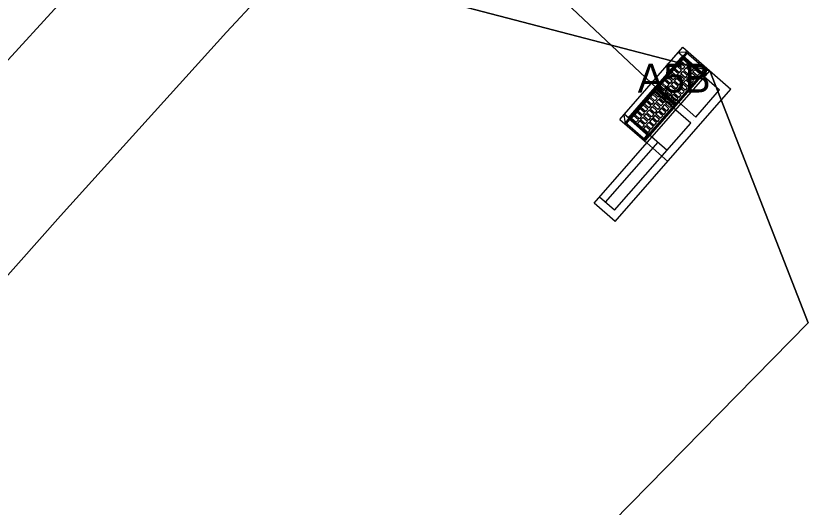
# Model space of a CAD drawing. Extents: x 2252703 to 2264864, y 13787568 to 13790989.
# Drawn here: x 2254231.85 to 2254281.44, y 13790076.68 to 13790107.46 of the extents above; entities that cross this region are included whole.
import ezdxf

# ---------------------------------------------------------------- set-up
doc = ezdxf.new("R2010")
doc.units = 0
for name, color, linetype in [('D_BOXES_1', 7, 'Continuous'), ('D_DRAIN_MISC', 7, 'Continuous'), ('D_DRAIN_NOTES_1', 7, 'Continuous'), ('D_DRN_AREA_X', 7, 'Continuous'), ('D_INLET_1', 7, 'Continuous'), ('D_PIPES_1', 7, 'Continuous')]:
    doc.layers.add(name, color=color, linetype=linetype)

msp = doc.modelspace()

# ---------------------------------------------------------------- linework, layer by layer
at = {"layer": 'D_BOXES_1'}
msp.add_line((2254125.733, 13789989.116), (2254246.591, 13790121.357), dxfattribs=at)
at = {"layer": 'D_DRAIN_MISC'}
for p, q in [((2254274.768, 13790103.802), (2254274.768, 13790103.802)), ((2254271.994, 13790102.905), (2254271.994, 13790102.905)), ((2254273.312, 13790101.754), (2254273.312, 13790101.754)), ((2254274.254, 13790100.932), (2254274.254, 13790100.932)), ((2254271.48, 13790100.035), (2254271.48, 13790100.035))]:
    msp.add_line(p, q, dxfattribs=at)
at = {"layer": 'D_DRN_AREA_X'}
for p, q in [((2254245.043, 13790106.427), (2254249.133, 13790110.849)), ((2254249.133, 13790110.849), (2254245.043, 13790106.427)), ((2254249.133, 13790110.849), (2254275.287, 13790104.012)), ((2254275.287, 13790104.012), (2254249.133, 13790110.849)), ((2254234.651, 13790094.919), (2254245.043, 13790106.427)), ((2254245.043, 13790106.427), (2254234.651, 13790094.919)), ((2254275.287, 13790104.012), (2254281.438, 13790088.219)), ((2254281.438, 13790088.219), (2254275.287, 13790104.012)), ((2254134.632, 13789982.578), (2254234.651, 13790094.919)), ((2254234.651, 13790094.919), (2254189.898, 13790044.653))]:
    msp.add_line(p, q, dxfattribs=at)
msp.add_lwpolyline([(2254270.345, 13790049.643), (2254255.868, 13790062.149), (2254281.438, 13790088.219)], dxfattribs=at)
at = {"layer": 'D_INLET_1'}
for p, q in [((2254269.644, 13790100.974), (2254273.59, 13790105.494)), ((2254269.647, 13790100.971), (2254273.593, 13790105.491)), ((2254269.96, 13790100.697), (2254273.906, 13790105.217)), ((2254273.59, 13790105.494), (2254276.603, 13790102.863)), ((2254269.916, 13790101.279), (2254273.324, 13790105.182)), ((2254270.35, 13790101.021), (2254273.638, 13790104.788)), ((2254273.595, 13790104.969), (2254271.894, 13790103.02)), ((2254273.603, 13790104.906), (2254271.957, 13790103.02)), ((2254271.976, 13790103.024), (2254273.602, 13790104.887)), ((2254272.068, 13790103.172), (2254273.55, 13790104.87)), ((2254273.568, 13790104.938), (2254273.308, 13790105.164)), ((2254273.354, 13790105.195), (2254273.769, 13790105.189)), ((2254273.487, 13790104.592), (2254273.621, 13790104.745)), ((2254273.595, 13790104.969), (2254274.876, 13790103.85)), ((2254273.602, 13790104.887), (2254274.794, 13790103.846)), ((2254273.603, 13790104.906), (2254274.813, 13790103.85)), ((2254273.621, 13790104.745), (2254273.91, 13790104.493)), ((2254273.631, 13790104.938), (2254273.823, 13790105.158)), ((2254273.638, 13790104.788), (2254275.898, 13790102.815)), ((2254273.685, 13790104.891), (2254273.877, 13790105.111)), ((2254273.802, 13790105.176), (2254275.095, 13790104.047)), ((2254273.096, 13790104.144), (2254273.23, 13790104.297)), ((2254273.519, 13790104.045), (2254273.23, 13790104.297)), ((2254273.292, 13790104.368), (2254273.425, 13790104.521)), ((2254273.581, 13790104.116), (2254273.292, 13790104.368)), ((2254273.714, 13790104.269), (2254273.425, 13790104.521)), ((2254273.776, 13790104.34), (2254273.487, 13790104.592)), ((2254273.581, 13790104.116), (2254273.714, 13790104.269)), ((2254273.776, 13790104.34), (2254273.91, 13790104.493)), ((2254273.857, 13790104.27), (2254273.991, 13790104.423)), ((2254274.148, 13790104.015), (2254273.857, 13790104.27)), ((2254273.991, 13790104.423), (2254274.282, 13790104.169)), ((2254268.051, 13790095.727), (2254275.285, 13790104.014)), ((2254272.705, 13790103.696), (2254272.839, 13790103.849)), ((2254273.128, 13790103.597), (2254272.839, 13790103.849)), ((2254272.901, 13790103.92), (2254273.034, 13790104.073)), ((2254273.19, 13790103.668), (2254272.901, 13790103.92)), ((2254273.323, 13790103.821), (2254273.034, 13790104.073)), ((2254273.385, 13790103.892), (2254273.096, 13790104.144)), ((2254274.813, 13790103.85), (2254273.166, 13790101.964)), ((2254274.794, 13790103.846), (2254273.168, 13790101.984)), ((2254274.876, 13790103.85), (2254273.175, 13790101.901)), ((2254273.19, 13790103.668), (2254273.323, 13790103.821)), ((2254273.27, 13790103.598), (2254273.404, 13790103.751)), ((2254273.385, 13790103.892), (2254273.519, 13790104.045)), ((2254273.695, 13790103.497), (2254273.404, 13790103.751)), ((2254273.466, 13790103.822), (2254273.6, 13790103.975)), ((2254273.757, 13790103.567), (2254273.466, 13790103.822)), ((2254273.891, 13790103.721), (2254273.6, 13790103.975)), ((2254273.661, 13790104.046), (2254273.795, 13790104.199)), ((2254273.952, 13790103.791), (2254273.661, 13790104.046)), ((2254273.757, 13790103.567), (2254273.891, 13790103.721)), ((2254274.086, 13790103.945), (2254273.795, 13790104.199)), ((2254273.952, 13790103.791), (2254274.086, 13790103.945)), ((2254274.033, 13790103.721), (2254274.167, 13790103.874)), ((2254274.322, 13790103.469), (2254274.033, 13790103.721)), ((2254274.148, 13790104.015), (2254274.282, 13790104.169)), ((2254274.456, 13790103.622), (2254274.167, 13790103.874)), ((2254274.193, 13790103.013), (2254275.095, 13790104.047)), ((2254274.229, 13790103.945), (2254274.362, 13790104.098)), ((2254274.518, 13790103.693), (2254274.229, 13790103.945)), ((2254274.362, 13790104.098), (2254274.651, 13790103.846)), ((2254274.651, 13790103.846), (2254274.518, 13790103.693)), ((2254274.787, 13790103.929), (2254274.979, 13790104.149)), ((2254274.84, 13790103.882), (2254275.033, 13790104.102)), ((2254272.314, 13790103.248), (2254272.448, 13790103.401)), ((2254272.603, 13790102.996), (2254272.314, 13790103.248)), ((2254272.737, 13790103.149), (2254272.448, 13790103.401)), ((2254272.51, 13790103.472), (2254272.643, 13790103.625)), ((2254272.798, 13790103.22), (2254272.51, 13790103.472)), ((2254272.932, 13790103.373), (2254272.643, 13790103.625)), ((2254272.994, 13790103.444), (2254272.705, 13790103.696)), ((2254272.798, 13790103.22), (2254272.932, 13790103.373)), ((2254272.879, 13790103.15), (2254273.013, 13790103.303)), ((2254272.994, 13790103.444), (2254273.128, 13790103.597)), ((2254273.304, 13790103.049), (2254273.013, 13790103.303)), ((2254273.075, 13790103.374), (2254273.208, 13790103.527)), ((2254273.366, 13790103.119), (2254273.075, 13790103.374)), ((2254273.5, 13790103.273), (2254273.208, 13790103.527)), ((2254273.561, 13790103.343), (2254273.27, 13790103.598)), ((2254273.366, 13790103.119), (2254273.5, 13790103.273)), ((2254273.561, 13790103.343), (2254273.695, 13790103.497)), ((2254273.642, 13790103.273), (2254273.776, 13790103.426)), ((2254273.931, 13790103.021), (2254273.642, 13790103.273)), ((2254274.065, 13790103.174), (2254273.776, 13790103.426)), ((2254273.838, 13790103.497), (2254273.971, 13790103.65)), ((2254274.127, 13790103.245), (2254273.838, 13790103.497)), ((2254274.26, 13790103.398), (2254273.971, 13790103.65)), ((2254274.26, 13790103.398), (2254274.127, 13790103.245)), ((2254274.456, 13790103.622), (2254274.322, 13790103.469)), ((2254269.369, 13790094.576), (2254276.603, 13790102.863)), ((2254270.164, 13790101.039), (2254271.866, 13790102.988)), ((2254270.228, 13790101.039), (2254271.874, 13790102.926)), ((2254271.873, 13790102.906), (2254270.247, 13790101.043)), ((2254270.256, 13790101.097), (2254271.738, 13790102.795)), ((2254271.281, 13790099.677), (2254274.193, 13790103.013)), ((2254271.892, 13790102.765), (2254271.758, 13790102.612)), ((2254274.089, 13790100.743), (2254271.769, 13790102.769)), ((2254271.866, 13790102.988), (2254273.147, 13790101.87)), ((2254271.873, 13790102.906), (2254273.065, 13790101.866)), ((2254271.874, 13790102.926), (2254273.084, 13790101.87)), ((2254271.892, 13790102.765), (2254272.181, 13790102.513)), ((2254271.894, 13790103.02), (2254273.175, 13790101.901)), ((2254271.957, 13790103.02), (2254273.166, 13790101.964)), ((2254271.976, 13790103.024), (2254273.168, 13790101.984)), ((2254274.418, 13790101.12), (2254272.098, 13790103.146)), ((2254272.118, 13790103.024), (2254272.252, 13790103.177)), ((2254272.118, 13790103.024), (2254272.407, 13790102.772)), ((2254272.541, 13790102.925), (2254272.252, 13790103.177)), ((2254272.407, 13790102.772), (2254272.541, 13790102.925)), ((2254272.488, 13790102.702), (2254272.622, 13790102.855)), ((2254272.603, 13790102.996), (2254272.737, 13790103.149)), ((2254272.913, 13790102.601), (2254272.622, 13790102.855)), ((2254272.684, 13790102.926), (2254272.817, 13790103.079)), ((2254272.975, 13790102.671), (2254272.684, 13790102.926)), ((2254273.109, 13790102.825), (2254272.817, 13790103.079)), ((2254273.17, 13790102.895), (2254272.879, 13790103.15)), ((2254272.975, 13790102.671), (2254273.109, 13790102.825)), ((2254273.055, 13790102.601), (2254273.189, 13790102.754)), ((2254273.17, 13790102.895), (2254273.304, 13790103.049)), ((2254273.478, 13790102.502), (2254273.189, 13790102.754)), ((2254273.251, 13790102.825), (2254273.385, 13790102.978)), ((2254273.54, 13790102.573), (2254273.251, 13790102.825)), ((2254273.674, 13790102.726), (2254273.385, 13790102.978)), ((2254273.446, 13790103.049), (2254273.58, 13790103.202)), ((2254273.735, 13790102.797), (2254273.446, 13790103.049)), ((2254273.674, 13790102.726), (2254273.54, 13790102.573)), ((2254273.869, 13790102.95), (2254273.58, 13790103.202)), ((2254273.869, 13790102.95), (2254273.735, 13790102.797)), ((2254274.065, 13790103.174), (2254273.931, 13790103.021)), ((2254274.418, 13790101.12), (2254275.898, 13790102.815)), ((2254271.501, 13790102.317), (2254271.367, 13790102.164)), ((2254271.79, 13790102.065), (2254271.501, 13790102.317)), ((2254271.696, 13790102.541), (2254271.563, 13790102.388)), ((2254271.852, 13790102.135), (2254271.563, 13790102.388)), ((2254271.985, 13790102.289), (2254271.696, 13790102.541)), ((2254272.047, 13790102.359), (2254271.758, 13790102.612)), ((2254271.985, 13790102.289), (2254271.852, 13790102.135)), ((2254272.181, 13790102.513), (2254272.047, 13790102.359)), ((2254272.262, 13790102.442), (2254272.128, 13790102.289)), ((2254272.419, 13790102.035), (2254272.128, 13790102.289)), ((2254272.262, 13790102.442), (2254272.553, 13790102.188)), ((2254272.488, 13790102.702), (2254272.779, 13790102.447)), ((2254272.779, 13790102.447), (2254272.913, 13790102.601)), ((2254272.86, 13790102.377), (2254272.994, 13790102.53)), ((2254272.86, 13790102.377), (2254273.149, 13790102.125)), ((2254273.283, 13790102.278), (2254272.994, 13790102.53)), ((2254273.344, 13790102.349), (2254273.055, 13790102.601)), ((2254273.283, 13790102.278), (2254273.149, 13790102.125)), ((2254273.478, 13790102.502), (2254273.344, 13790102.349)), ((2254271.11, 13790101.869), (2254270.976, 13790101.716)), ((2254271.399, 13790101.617), (2254271.11, 13790101.869)), ((2254271.305, 13790102.093), (2254271.172, 13790101.94)), ((2254271.461, 13790101.687), (2254271.172, 13790101.94)), ((2254271.594, 13790101.841), (2254271.305, 13790102.093)), ((2254271.656, 13790101.911), (2254271.367, 13790102.164)), ((2254271.437, 13790099.983), (2254273.084, 13790101.87)), ((2254271.439, 13790100.003), (2254273.065, 13790101.866)), ((2254271.446, 13790099.921), (2254273.147, 13790101.87)), ((2254271.594, 13790101.841), (2254271.461, 13790101.687)), ((2254271.675, 13790101.77), (2254271.541, 13790101.617)), ((2254271.79, 13790102.065), (2254271.656, 13790101.911)), ((2254271.966, 13790101.516), (2254271.675, 13790101.77)), ((2254271.871, 13790101.994), (2254271.737, 13790101.841)), ((2254272.028, 13790101.587), (2254271.737, 13790101.841)), ((2254272.162, 13790101.74), (2254271.871, 13790101.994)), ((2254272.066, 13790102.218), (2254271.932, 13790102.065)), ((2254272.223, 13790101.811), (2254271.932, 13790102.065)), ((2254272.162, 13790101.74), (2254272.028, 13790101.587)), ((2254272.357, 13790101.964), (2254272.066, 13790102.218)), ((2254272.357, 13790101.964), (2254272.223, 13790101.811)), ((2254272.438, 13790101.894), (2254272.304, 13790101.74)), ((2254272.593, 13790101.488), (2254272.304, 13790101.74)), ((2254272.553, 13790102.188), (2254272.419, 13790102.035)), ((2254272.727, 13790101.641), (2254272.438, 13790101.894)), ((2254272.633, 13790102.118), (2254272.5, 13790101.964)), ((2254272.789, 13790101.712), (2254272.5, 13790101.964)), ((2254272.633, 13790102.118), (2254272.922, 13790101.865)), ((2254272.789, 13790101.712), (2254272.922, 13790101.865)), ((2254269.908, 13790101.247), (2254269.97, 13790100.837)), ((2254270.192, 13790101.071), (2254269.932, 13790101.297)), ((2254270.719, 13790101.421), (2254270.585, 13790101.268)), ((2254270.874, 13790101.015), (2254270.585, 13790101.268)), ((2254271.008, 13790101.169), (2254270.719, 13790101.421)), ((2254270.914, 13790101.645), (2254270.781, 13790101.492)), ((2254271.069, 13790101.239), (2254270.781, 13790101.492)), ((2254271.203, 13790101.393), (2254270.914, 13790101.645)), ((2254271.265, 13790101.463), (2254270.976, 13790101.716)), ((2254271.203, 13790101.393), (2254271.069, 13790101.239)), ((2254271.284, 13790101.322), (2254271.15, 13790101.169)), ((2254271.399, 13790101.617), (2254271.265, 13790101.463)), ((2254271.575, 13790101.068), (2254271.284, 13790101.322)), ((2254271.479, 13790101.546), (2254271.346, 13790101.393)), ((2254271.637, 13790101.139), (2254271.346, 13790101.393)), ((2254271.771, 13790101.292), (2254271.479, 13790101.546)), ((2254271.832, 13790101.363), (2254271.541, 13790101.617)), ((2254271.771, 13790101.292), (2254271.637, 13790101.139)), ((2254271.966, 13790101.516), (2254271.832, 13790101.363)), ((2254272.047, 13790101.446), (2254271.913, 13790101.292)), ((2254272.202, 13790101.04), (2254271.913, 13790101.292)), ((2254272.336, 13790101.193), (2254272.047, 13790101.446)), ((2254272.242, 13790101.67), (2254272.109, 13790101.516)), ((2254272.398, 13790101.264), (2254272.109, 13790101.516)), ((2254272.531, 13790101.417), (2254272.242, 13790101.67)), ((2254272.398, 13790101.264), (2254272.531, 13790101.417)), ((2254272.593, 13790101.488), (2254272.727, 13790101.641)), ((2254269.321, 13790095.282), (2254274.089, 13790100.743)), ((2254269.644, 13790100.974), (2254271.339, 13790099.494)), ((2254269.987, 13790100.806), (2254271.281, 13790099.677)), ((2254270.2, 13790101.008), (2254270.008, 13790100.788)), ((2254270.254, 13790100.961), (2254270.062, 13790100.741)), ((2254270.164, 13790101.039), (2254271.446, 13790099.921)), ((2254270.228, 13790101.039), (2254271.437, 13790099.983)), ((2254270.247, 13790101.043), (2254271.439, 13790100.003)), ((2254270.35, 13790101.021), (2254272.61, 13790099.048)), ((2254270.523, 13790101.197), (2254270.389, 13790101.044)), ((2254270.389, 13790101.044), (2254270.678, 13790100.791)), ((2254270.812, 13790100.945), (2254270.523, 13790101.197)), ((2254270.812, 13790100.945), (2254270.678, 13790100.791)), ((2254270.893, 13790100.874), (2254270.759, 13790100.721)), ((2254271.008, 13790101.169), (2254270.874, 13790101.015)), ((2254271.184, 13790100.62), (2254270.893, 13790100.874)), ((2254271.088, 13790101.098), (2254270.955, 13790100.945)), ((2254271.246, 13790100.691), (2254270.955, 13790100.945)), ((2254271.38, 13790100.844), (2254271.088, 13790101.098)), ((2254271.441, 13790100.915), (2254271.15, 13790101.169)), ((2254271.38, 13790100.844), (2254271.246, 13790100.691)), ((2254271.46, 13790100.774), (2254271.326, 13790100.62)), ((2254271.575, 13790101.068), (2254271.441, 13790100.915)), ((2254271.749, 13790100.521), (2254271.46, 13790100.774)), ((2254271.656, 13790100.998), (2254271.522, 13790100.844)), ((2254271.811, 13790100.592), (2254271.522, 13790100.844)), ((2254271.945, 13790100.745), (2254271.656, 13790100.998)), ((2254271.851, 13790101.222), (2254271.717, 13790101.068)), ((2254272.006, 13790100.816), (2254271.717, 13790101.068)), ((2254271.811, 13790100.592), (2254271.945, 13790100.745)), ((2254272.14, 13790100.969), (2254271.851, 13790101.222)), ((2254272.006, 13790100.816), (2254272.14, 13790100.969)), ((2254272.202, 13790101.04), (2254272.336, 13790101.193)), ((2254270.759, 13790100.721), (2254271.05, 13790100.467)), ((2254271.184, 13790100.62), (2254271.05, 13790100.467)), ((2254271.265, 13790100.55), (2254271.131, 13790100.396)), ((2254271.131, 13790100.396), (2254271.42, 13790100.144)), ((2254271.554, 13790100.297), (2254271.265, 13790100.55)), ((2254271.615, 13790100.368), (2254271.326, 13790100.62)), ((2254271.42, 13790100.144), (2254271.554, 13790100.297)), ((2254271.615, 13790100.368), (2254271.749, 13790100.521)), ((2254271.356, 13790099.999), (2254271.164, 13790099.779)), ((2254271.41, 13790099.952), (2254271.218, 13790099.732)), ((2254268.756, 13790095.775), (2254272.045, 13790099.542)), ((2254271.339, 13790099.494), (2254272.657, 13790098.343)), ((2254269.321, 13790095.282), (2254268.38, 13790096.104)), ((2254269.369, 13790094.576), (2254268.051, 13790095.727))]:
    msp.add_line(p, q, dxfattribs=at)
for centre, start_param, end_param in [((2254273.359, 13790105.151), 5.480245, 6.283185), ((2254273.774, 13790105.145), 4.712389, 5.480245), ((2254269.952, 13790101.248), 0, 0.80294), ((2254270.014, 13790100.838), 0.80294, 1.570796)]:
    msp.add_ellipse(centre, major_axis=(-0.0358, 0.0313), ratio=0.877193, start_param=start_param, end_param=end_param, dxfattribs=at)
at = {"layer": 'D_PIPES_1'}
msp.add_line((2254271.994, 13790102.905), (2254252.246, 13790121.523), dxfattribs=at)

# ---------------------------------------------------------------- texts
at = {"layer": 'D_DRAIN_NOTES_1'}
msp.add_text('A5B', height=1.8, dxfattribs=at).set_placement((2254270.776, 13790102.654))

doc.saveas('drawing.dxf')
